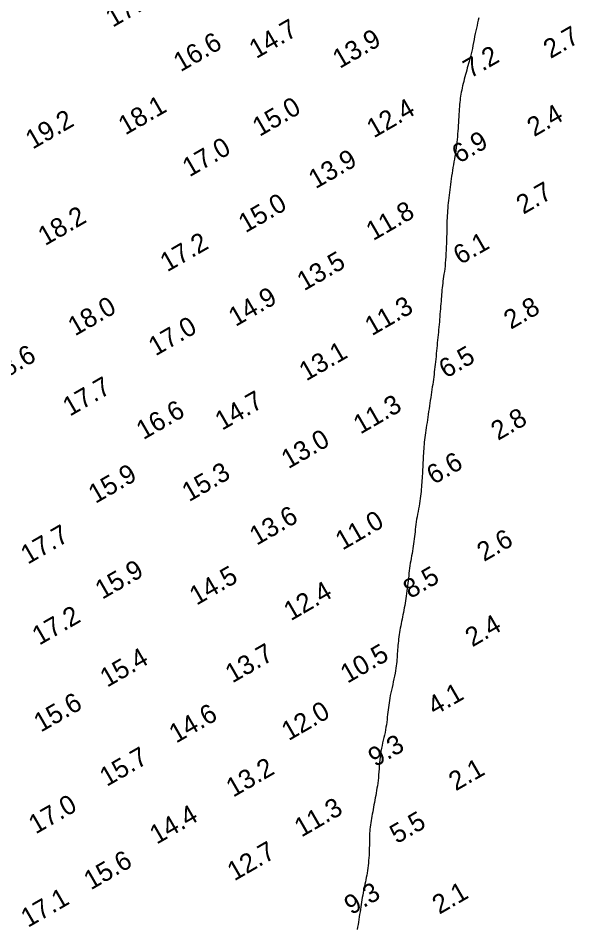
# Model space of a CAD drawing. Extents: x 3024098 to 3056816, y 418252 to 509144.
# Drawn here: x 3027003 to 3027149.4, y 422882.7 to 423122.1 of the extents above; entities that cross this region are included whole.
import ezdxf

# ---------------------------------------------------------------- set-up
doc = ezdxf.new("R2010")
doc.units = 0
doc.layers.add('V-CHAN-CONT-EL10', color=7, linetype='Continuous')
doc.layers.add('V-TOPO-SOUN-0911', color=7, linetype='Continuous')

msp = doc.modelspace()

# ---------------------------------------------------------------- linework, layer by layer
at = {"layer": 'V-CHAN-CONT-EL10'}
msp.add_lwpolyline([(3027124.14, 423122.24), (3027123.98, 423121.6), (3027123.82, 423120.94), (3027123.66, 423120.26), (3027123.5, 423119.56), (3027123.34, 423118.84), (3027123.19, 423118.09), (3027123.03, 423117.31), (3027122.88, 423116.53), (3027122.73, 423115.74), (3027122.58, 423114.96), (3027122.43, 423114.19), (3027122.27, 423113.45), (3027122.12, 423112.74), (3027121.95, 423112.06), (3027121.79, 423111.42), (3027121.62, 423110.8), (3027121.44, 423110.21), (3027121.27, 423109.63), (3027121.1, 423109.06), (3027120.93, 423108.49), (3027120.76, 423107.91), (3027120.6, 423107.33), (3027120.44, 423106.73), (3027120.29, 423106.14), (3027120.14, 423105.54), (3027120, 423104.95), (3027119.87, 423104.37), (3027119.74, 423103.8), (3027119.63, 423103.24), (3027119.52, 423102.7), (3027119.43, 423102.18), (3027119.34, 423101.66), (3027119.26, 423101.14), (3027119.19, 423100.61), (3027119.12, 423100.06), (3027119.06, 423099.49), (3027119.01, 423098.89), (3027118.96, 423098.26), (3027118.92, 423097.58), (3027118.87, 423096.89), (3027118.83, 423096.17), (3027118.79, 423095.43), (3027118.75, 423094.69), (3027118.7, 423093.94), (3027118.65, 423093.19), (3027118.6, 423092.45), (3027118.54, 423091.71), (3027118.48, 423090.97), (3027118.41, 423090.24), (3027118.34, 423089.51), (3027118.25, 423088.78), (3027118.16, 423088.05), (3027118.06, 423087.32), (3027117.95, 423086.58), (3027117.83, 423085.84), (3027117.71, 423085.09), (3027117.58, 423084.35), (3027117.45, 423083.6), (3027117.33, 423082.86), (3027117.2, 423082.11), (3027117.08, 423081.37), (3027116.96, 423080.63), (3027116.85, 423079.9), (3027116.75, 423079.17), (3027116.65, 423078.44), (3027116.55, 423077.72), (3027116.46, 423077.01), (3027116.38, 423076.3), (3027116.29, 423075.6), (3027116.21, 423074.91), (3027116.14, 423074.23), (3027116.07, 423073.56), (3027116, 423072.89), (3027115.94, 423072.22), (3027115.89, 423071.56), (3027115.85, 423070.91), (3027115.81, 423070.25), (3027115.78, 423069.6), (3027115.75, 423068.94), (3027115.73, 423068.28), (3027115.72, 423067.6), (3027115.71, 423066.9), (3027115.69, 423066.18), (3027115.68, 423065.42), (3027115.66, 423064.63), (3027115.64, 423063.8), (3027115.61, 423062.95), (3027115.58, 423062.07), (3027115.54, 423061.18), (3027115.49, 423060.3), (3027115.44, 423059.43), (3027115.38, 423058.58), (3027115.31, 423057.76), (3027115.23, 423056.99), (3027115.15, 423056.26), (3027115.06, 423055.56), (3027114.96, 423054.89), (3027114.87, 423054.25), (3027114.78, 423053.63), (3027114.7, 423053.03), (3027114.62, 423052.44), (3027114.54, 423051.86), (3027114.48, 423051.28), (3027114.42, 423050.7), (3027114.37, 423050.12), (3027114.32, 423049.54), (3027114.27, 423048.94), (3027114.23, 423048.33), (3027114.18, 423047.71), (3027114.13, 423047.06), (3027114.08, 423046.4), (3027114.02, 423045.72), (3027113.97, 423045.03), (3027113.91, 423044.34), (3027113.86, 423043.65), (3027113.8, 423042.96), (3027113.74, 423042.27), (3027113.67, 423041.59), (3027113.61, 423040.91), (3027113.55, 423040.24), (3027113.48, 423039.57), (3027113.42, 423038.89), (3027113.35, 423038.21), (3027113.28, 423037.52), (3027113.21, 423036.83), (3027113.15, 423036.12), (3027113.08, 423035.4), (3027113.01, 423034.68), (3027112.94, 423033.95), (3027112.87, 423033.23), (3027112.8, 423032.51), (3027112.73, 423031.81), (3027112.65, 423031.12), (3027112.58, 423030.44), (3027112.5, 423029.78), (3027112.42, 423029.13), (3027112.34, 423028.48), (3027112.26, 423027.84), (3027112.17, 423027.19), (3027112.08, 423026.54), (3027111.99, 423025.88), (3027111.89, 423025.2), (3027111.79, 423024.51), (3027111.69, 423023.81), (3027111.58, 423023.1), (3027111.47, 423022.38), (3027111.36, 423021.65), (3027111.25, 423020.92), (3027111.14, 423020.19), (3027111.03, 423019.45), (3027110.92, 423018.72), (3027110.81, 423017.98), (3027110.7, 423017.26), (3027110.6, 423016.54), (3027110.5, 423015.83), (3027110.39, 423015.14), (3027110.3, 423014.46), (3027110.2, 423013.8), (3027110.11, 423013.16), (3027110.02, 423012.53), (3027109.94, 423011.91), (3027109.86, 423011.3), (3027109.79, 423010.7), (3027109.73, 423010.1), (3027109.68, 423009.5), (3027109.63, 423008.9), (3027109.59, 423008.3), (3027109.55, 423007.7), (3027109.52, 423007.1), (3027109.5, 423006.5), (3027109.47, 423005.9), (3027109.44, 423005.3), (3027109.42, 423004.71), (3027109.39, 423004.12), (3027109.35, 423003.53), (3027109.32, 423002.95), (3027109.28, 423002.36), (3027109.24, 423001.78), (3027109.2, 423001.2), (3027109.16, 423000.62), (3027109.12, 423000.04), (3027109.08, 422999.45), (3027109.04, 422998.87), (3027108.99, 422998.28), (3027108.94, 422997.68), (3027108.88, 422997.08), (3027108.81, 422996.46), (3027108.73, 422995.83), (3027108.64, 422995.18), (3027108.53, 422994.52), (3027108.41, 422993.85), (3027108.28, 422993.16), (3027108.15, 422992.47), (3027108.02, 422991.77), (3027107.89, 422991.08), (3027107.77, 422990.39), (3027107.66, 422989.71), (3027107.57, 422989.04), (3027107.49, 422988.39), (3027107.42, 422987.74), (3027107.35, 422987.11), (3027107.29, 422986.48), (3027107.22, 422985.85), (3027107.15, 422985.22), (3027107.07, 422984.59), (3027106.98, 422983.96), (3027106.88, 422983.32), (3027106.77, 422982.69), (3027106.66, 422982.05), (3027106.55, 422981.41), (3027106.43, 422980.77), (3027106.32, 422980.12), (3027106.21, 422979.48), (3027106.11, 422978.83), (3027106.02, 422978.18), (3027105.93, 422977.53), (3027105.84, 422976.88), (3027105.76, 422976.22), (3027105.69, 422975.57), (3027105.61, 422974.9), (3027105.53, 422974.24), (3027105.46, 422973.57), (3027105.38, 422972.89), (3027105.3, 422972.22), (3027105.22, 422971.55), (3027105.13, 422970.88), (3027105.04, 422970.22), (3027104.95, 422969.57), (3027104.85, 422968.93), (3027104.74, 422968.31), (3027104.63, 422967.69), (3027104.52, 422967.09), (3027104.4, 422966.49), (3027104.28, 422965.9), (3027104.16, 422965.31), (3027104.04, 422964.73), (3027103.92, 422964.14), (3027103.8, 422963.56), (3027103.68, 422962.98), (3027103.57, 422962.39), (3027103.46, 422961.81), (3027103.36, 422961.23), (3027103.27, 422960.65), (3027103.18, 422960.07), (3027103.1, 422959.49), (3027103.02, 422958.92), (3027102.96, 422958.36), (3027102.9, 422957.8), (3027102.85, 422957.24), (3027102.8, 422956.69), (3027102.75, 422956.15), (3027102.72, 422955.61), (3027102.68, 422955.09), (3027102.65, 422954.56), (3027102.61, 422954.04), (3027102.58, 422953.51), (3027102.53, 422952.97), (3027102.48, 422952.42), (3027102.41, 422951.84), (3027102.32, 422951.23), (3027102.22, 422950.59), (3027102.1, 422949.9), (3027101.95, 422949.18), (3027101.8, 422948.45), (3027101.63, 422947.69), (3027101.47, 422946.93), (3027101.3, 422946.18), (3027101.14, 422945.44), (3027100.99, 422944.73), (3027100.85, 422944.04), (3027100.73, 422943.38), (3027100.62, 422942.75), (3027100.52, 422942.12), (3027100.43, 422941.51), (3027100.35, 422940.9), (3027100.27, 422940.29), (3027100.19, 422939.67), (3027100.12, 422939.04), (3027100.05, 422938.39), (3027099.98, 422937.73), (3027099.9, 422937.07), (3027099.81, 422936.4), (3027099.71, 422935.72), (3027099.6, 422935.04), (3027099.48, 422934.36), (3027099.33, 422933.68), (3027099.17, 422933), (3027099, 422932.31), (3027098.83, 422931.62), (3027098.67, 422930.92), (3027098.51, 422930.2), (3027098.36, 422929.47), (3027098.24, 422928.72), (3027098.14, 422927.95), (3027098.05, 422927.16), (3027097.98, 422926.36), (3027097.93, 422925.57), (3027097.87, 422924.77), (3027097.82, 422923.98), (3027097.77, 422923.21), (3027097.7, 422922.46), (3027097.63, 422921.74), (3027097.54, 422921.04), (3027097.45, 422920.36), (3027097.34, 422919.7), (3027097.23, 422919.05), (3027097.12, 422918.41), (3027097, 422917.79), (3027096.88, 422917.16), (3027096.77, 422916.54), (3027096.65, 422915.93), (3027096.54, 422915.32), (3027096.43, 422914.71), (3027096.32, 422914.1), (3027096.21, 422913.51), (3027096.11, 422912.91), (3027096.01, 422912.33), (3027095.91, 422911.75), (3027095.81, 422911.17), (3027095.72, 422910.61), (3027095.64, 422910.05), (3027095.57, 422909.49), (3027095.5, 422908.94), (3027095.45, 422908.4), (3027095.4, 422907.86), (3027095.38, 422907.33), (3027095.36, 422906.79), (3027095.35, 422906.26), (3027095.34, 422905.72), (3027095.34, 422905.16), (3027095.33, 422904.59), (3027095.32, 422904), (3027095.31, 422903.38), (3027095.28, 422902.74), (3027095.25, 422902.08), (3027095.2, 422901.4), (3027095.15, 422900.71), (3027095.08, 422900.02), (3027095.01, 422899.34), (3027094.93, 422898.67), (3027094.83, 422898.02), (3027094.74, 422897.39), (3027094.63, 422896.79), (3027094.52, 422896.2), (3027094.4, 422895.63), (3027094.28, 422895.07), (3027094.16, 422894.5), (3027094.04, 422893.94), (3027093.92, 422893.37), (3027093.8, 422892.79), (3027093.69, 422892.2), (3027093.58, 422891.6), (3027093.47, 422891), (3027093.36, 422890.38), (3027093.26, 422889.75), (3027093.16, 422889.12), (3027093.06, 422888.47), (3027092.97, 422887.82), (3027092.88, 422887.17), (3027092.78, 422886.51), (3027092.68, 422885.84), (3027092.58, 422885.18), (3027092.48, 422884.51), (3027092.36, 422883.85), (3027092.24, 422883.19), (3027092.11, 422882.54)], dxfattribs=at)

# ---------------------------------------------------------------- texts
at = {"layer": 'V-TOPO-SOUN-0911'}
for s, p in [('17.7 ', (3027027.82, 423119.62)), ('14.7 ', (3027065.58, 423111.38)), ('2.7', (3027142.98, 423111.39)), ('16.6 ', (3027045.67, 423107.91)), ('13.9 ', (3027087.53, 423108.79)), ('7.2', (3027121.88, 423106.24)), ('18.1 ', (3027031.15, 423091.29)), ('15.0 ', (3027066.45, 423090.91)), ('12.4 ', (3027096.49, 423090.52)), ('2.4', (3027138.68, 423090.85)), ('19.2 ', (3027006.76, 423087.56)), ('6.9', (3027118.9, 423083.83)), ('17.0 ', (3027048.02, 423080.28)), ('13.9 ', (3027081.2, 423077.16)), ('2.7', (3027135.83, 423070.45)), ('15.0 ', (3027062.75, 423065.58)), ('18.2 ', (3027010.04, 423062.2)), ('11.8 ', (3027096.33, 423063.52)), ('17.2 ', (3027042.16, 423055.31)), ('6.1', (3027119.27, 423057.21)), ('13.5 ', (3027078.17, 423050.33)), ('14.9 ', (3027060.14, 423040.94)), ('18.0 ', (3027017.9, 423038.45)), ('11.3 ', (3027096, 423038.52)), ('2.8', (3027132.55, 423040.2)), ('17.0 ', (3027039.09, 423033.2)), ('18.6 ', (3026996.78, 423025.76)), ('13.1 ', (3027078.72, 423026.62)), ('6.5', (3027115.48, 423027.33)), ('17.7 ', (3027016.54, 423017.35)), ('14.7 ', (3027056.59, 423013.65)), ('16.6 ', (3027035.89, 423011.19)), ('11.3 ', (3027092.98, 423012.66)), ('2.8', (3027129.17, 423011)), ('13.0 ', (3027074.03, 423003.54)), ('6.6', (3027112.27, 422999.42)), ('15.9 ', (3027023.29, 422994.42)), ('15.3 ', (3027047.9, 422994.88)), ('13.6 ', (3027065.68, 422983.4)), ('11.0 ', (3027088.27, 422982.15)), ('17.7 ', (3027005.48, 422978.44)), ('2.6', (3027125.49, 422979.15)), ('15.9 ', (3027025.07, 422969.22)), ('14.5 ', (3027049.86, 422967.65)), ('8.5', (3027106.09, 422969.4)), ('12.4 ', (3027074.67, 422963.58)), ('17.2 ', (3027008.5, 422957.15)), ('2.4', (3027122.41, 422956.7)), ('13.7 ', (3027059.29, 422947.21)), ('10.5 ', (3027089.56, 422947.14)), ('15.4 ', (3027026.35, 422946.09)), ('15.6 ', (3027008.92, 422934.29)), ('4.1', (3027112.51, 422938.7)), ('12.0 ', (3027074.1, 422932.05)), ('14.6 ', (3027044.49, 422931.4)), ('9.3', (3027096.88, 422925.17)), ('15.7 ', (3027026.25, 422920.01)), ('13.2 ', (3027059.51, 422917.19)), ('2.1', (3027118.06, 422918.85)), ('17.0 ', (3027007.56, 422907.51)), ('11.3 ', (3027077.46, 422906.69)), ('14.4 ', (3027039.4, 422904.82)), ('5.5', (3027102.55, 422904.96)), ('12.7 ', (3027059.81, 422895.18)), ('15.6 ', (3027022.08, 422892.82)), ('9.3', (3027090.58, 422886.29)), ('2.1', (3027113.73, 422886.41)), ('17.1 ', (3027005.53, 422882.95))]:
    msp.add_text(s, height=5, rotation=30, dxfattribs=at).set_placement(p)

doc.saveas('drawing.dxf')
